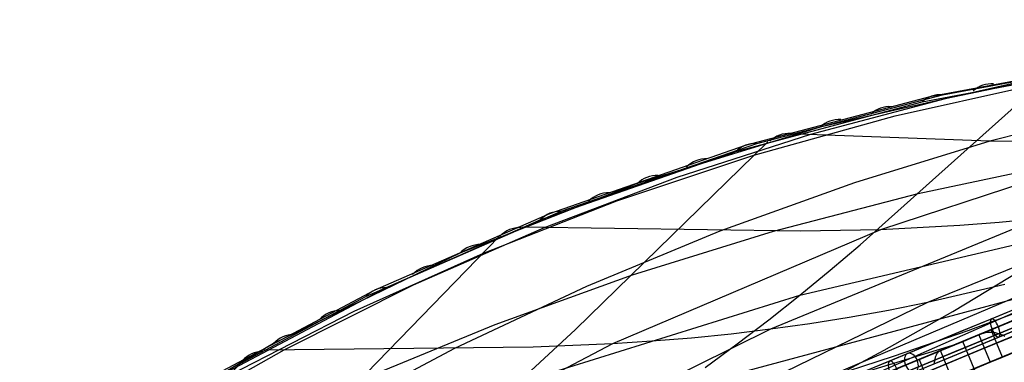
# Model space of a CAD drawing. Extents: x -3378 to 3007, y -425 to 173.
# Tile 320 of 396: x 1696 to 1996, y -75 to 30. Entities that reach past the tile are written whole.
import ezdxf

# ---------------------------------------------------------------- set-up
doc = ezdxf.new("R2010")
doc.units = 0
doc.layers.add('PREDEFINITO', color=7, linetype='CONTINUOUS')

msp = doc.modelspace()

# ---------------------------------------------------------------- linework, layer by layer
at = {"layer": 'PREDEFINITO'}
for p, q in [((1970.61, 4.53, 1891.33), (2028.74, 15.51, 1757.44)), ((1973.52, 6.25, 1892.73), (2031.57, 17.05, 1758.78)), ((1976.84, 6.7, 1894.19), (2034.74, 17.43, 1760.19)), ((1976.84, 6.7, 1894.19), (2034.74, 17.43, 1760.19)), ((1951.74, -38.98, 1764.28), (2009.08, 12.28, 1802.27)), ((2019.17, 14.14, 1805.22), (1977.64, 5.45, 1906.03)), ((2001.92, 10.98, 1818.71), (1939.63, -3.15, 1964.38)), ((1962.42, 0.25, 1900.33), (2006.72, 10.2, 1800.74)), ((1916.88, -8.66, 2027.32), (1973.52, 6.25, 1892.73)), ((1920.3, -8.12, 2028.8), (1976.84, 6.7, 1894.19)), ((1920.3, -8.12, 2028.8), (1976.84, 6.7, 1894.19)), ((1913.95, -10.52, 2025.88), (1970.61, 4.53, 1891.33)), ((1977.64, 5.45, 1906.03), (1936.63, -5.42, 2006.57)), ((2032.74, 3.11, 1922.98), (1991.27, -7.42, 2024.87)), ((1919.47, -11.7, 1999.96), (1962.42, 0.25, 1900.33)), ((1939.63, -3.15, 1964.38), (1883.94, -20.34, 2098.83)), ((1936.63, -5.42, 2006.57), (1895.97, -18.48, 2107.15)), ((1991.27, -7.42, 2024.87), (1930.39, -5.15, 2004.5)), ((1857.34, -29.37, 2173.28), (1916.88, -8.66, 2027.32)), ((1860.8, -28.74, 2174.76), (1920.3, -8.12, 2028.8)), ((1860.8, -28.74, 2174.76), (1920.3, -8.12, 2028.8)), ((1865.18, -64.74, 1965.96), (1923.67, -7.62, 2002.51)), ((1991.27, -7.42, 2024.87), (1950.05, -20.04, 2126.75)), ((2040.39, -7.36, 2043.33), (1957.92, -34.36, 2248.08)), ((2016.04, -7.73, 2033.85), (1991.27, -7.42, 2024.87)), ((1854.42, -31.34, 2171.81), (1913.95, -10.52, 2025.88)), ((1877.7, -25.61, 2099.98), (1919.47, -11.7, 1999.96)), ((2099.01, -12.58, 2307.78), (1938.81, -80.44, 2710.18)), ((1969.47, -23.37, 1775.58), (2014.58, -13.77, 1675.83)), ((1883.94, -20.34, 2098.83), (1829.96, -41.52, 2233.27)), ((1895.97, -18.48, 2107.15), (1855.67, -33.76, 2207.7)), ((1950.05, -20.04, 2126.75), (1909.12, -34.78, 2228.56)), ((1925.4, -34.83, 1875.93), (1969.47, -23.37, 1775.58)), ((2053.01, -23.7, 2287.68), (1972.23, -56.49, 2490.82)), ((1837.13, -41.44, 2200.33), (1877.7, -25.61, 2099.98)), ((1804.22, -52.65, 2307.75), (1857.34, -29.37, 2173.28)), ((1807.66, -51.94, 2309.21), (1860.8, -28.74, 2174.76)), ((1807.66, -51.94, 2309.21), (1860.8, -28.74, 2174.76)), ((1801.38, -54.68, 2306.26), (1854.42, -31.34, 2171.81)), ((2065.15, -30.25, 2529.24), (1911.37, -98.01, 2908.01)), ((2005.96, -30.98, 2267.79), (1924.5, -64.65, 2472.11)), ((1994.04, -32.16, 2262.85), (1982.05, -33.11, 2257.91)), ((2005.96, -30.98, 2267.79), (1994.04, -32.16, 2262.85)), ((1855.67, -33.76, 2207.7), (1815.8, -51.25, 2308.06)), ((1933.6, -34.84, 2238.29), (1848.7, -33.61, 2205.02)), ((1909.12, -34.78, 2228.56), (1868.52, -51.61, 2330.14)), ((1957.92, -34.36, 2248.08), (1876.37, -69.07, 2452.47)), ((1882.47, -48.09, 1976.68), (1925.4, -34.83, 1875.93)), ((1933.38, -54.29, 1753.65), (2020.8, -33.74, 1557.91)), ((1957.92, -34.36, 2248.08), (1933.6, -34.84, 2238.29)), ((1982.05, -33.11, 2257.91), (1957.92, -34.36, 2248.08)), ((1782.8, -97.31, 2169.74), (1841.96, -36.4, 2203.01)), ((1829.96, -41.52, 2233.27), (1773.31, -69.01, 2379.24)), ((1797.83, -59.13, 2300.88), (1837.13, -41.44, 2200.33)), ((1942.64, -46.69, 1758.87), (1951.74, -38.98, 1764.28)), ((1894.66, -83.28, 1734.32), (2043.21, -43.4, 1397.91)), ((1933.38, -54.29, 1753.65), (1942.64, -46.69, 1758.87)), ((1979.92, -59.19, 1538.78), (2000.52, -46.78, 1548.31)), ((1840.67, -63.14, 2077.9), (1882.47, -48.09, 1976.68)), ((2028.95, -48.61, 2749.34), (1984.58, -65.07, 2729.28)), ((2028.95, -48.61, 2749.34), (1992.91, -64.23, 2836.9)), ((1752.77, -79.96, 2442.23), (1804.22, -52.65, 2307.75)), ((1756.11, -79.16, 2443.65), (1807.66, -51.94, 2309.21)), ((1756.11, -79.16, 2443.65), (1807.66, -51.94, 2309.21)), ((1815.8, -51.25, 2308.06), (1776.42, -70.95, 2408.07)), ((1868.52, -51.61, 2330.14), (1828.32, -70.52, 2431.36)), ((1995.8, -51.03, 2500.17), (1972.23, -56.49, 2490.82)), ((1750.03, -82, 2440.76), (1801.38, -54.68, 2306.26)), ((1972.23, -56.49, 2490.82), (1813.29, -133.88, 2888.67)), ((1847.46, -81.04, 1955.57), (1933.38, -54.29, 1753.65)), ((1923.94, -61.77, 1748.61), (1933.38, -54.29, 1753.65)), ((1972.23, -56.49, 2490.82), (1960.36, -58.89, 2486.17)), ((1759.85, -78.65, 2401.46), (1797.83, -59.13, 2300.88)), ((1960.36, -58.89, 2486.17), (1948.45, -61.05, 2481.51)), ((1959.04, -71, 1529.13), (1979.92, -59.19, 1538.78)), ((1989.52, -65.64, 1417.2), (2003.59, -59.81, 1411.63)), ((1914.33, -69.09, 1743.73), (1923.94, -61.77, 1748.61)), ((1948.45, -61.05, 2481.51), (1936.49, -62.97, 2476.83)), ((2002.82, -60.13, 2826.61), (1992.05, -64.59, 2837.77)), ((1800.06, -79.95, 2179.48), (1840.67, -63.14, 2077.9)), ((1924.5, -64.65, 2472.11), (1844.58, -104.02, 2673.72)), ((1847.46, -81.04, 1955.57), (1865.18, -64.74, 1965.96)), ((1924.5, -64.65, 2472.11), (1912.49, -66.09, 2467.32)), ((1936.49, -62.97, 2476.83), (1924.5, -64.65, 2472.11)), ((1984.58, -65.07, 2729.28), (1961.82, -72.96, 2719.59)), ((1975.56, -71.42, 1423.11), (1989.52, -65.64, 1417.2)), ((1992.05, -64.59, 2837.77), (1981.05, -69.15, 2848.68)), ((1988.61, -66.02, 2855.77), (1988.93, -65.89, 2856.16)), ((1988.93, -65.89, 2856.16), (1989.26, -65.79, 2856.54)), ((1989.26, -65.79, 2856.54), (1989.6, -65.7, 2856.93)), ((1989.6, -65.7, 2856.93), (1989.94, -65.62, 2857.31)), ((1989.94, -65.62, 2857.31), (1990.29, -65.56, 2857.69)), ((1990.29, -65.56, 2857.69), (1990.64, -65.52, 2858.07)), ((1990.64, -65.52, 2858.07), (1991, -65.5, 2858.44)), ((1991, -65.5, 2858.44), (1991.36, -65.5, 2858.81)), ((1991.36, -65.5, 2858.81), (1991.72, -65.51, 2859.18)), ((1995.04, -73.09, 2847.41), (1991.6, -64.78, 2847.41)), ((1991.72, -65.51, 2859.18), (1992.09, -65.54, 2859.54)), ((1992.09, -65.54, 2859.54), (1992.46, -65.58, 2859.9)), ((1992.46, -65.58, 2859.9), (1992.83, -65.64, 2860.26)), ((1992.83, -65.64, 2860.26), (1993.2, -65.72, 2860.61)), ((1993.2, -65.72, 2860.61), (1993.58, -65.82, 2860.95)), ((1993.58, -65.82, 2860.95), (1993.95, -65.93, 2861.29)), ((1888.41, -68.29, 2457.52), (1876.37, -69.07, 2452.47)), ((1900.45, -67.3, 2462.46), (1888.41, -68.29, 2457.52)), ((1912.49, -66.09, 2467.32), (1900.45, -67.3, 2462.46)), ((1976.24, -71.14, 2840.92), (1982.42, -68.58, 2848.35)), ((1983, -68.34, 1431.61), (1979.59, -69.75, 1422.31)), ((1994.48, -96.06, 1431.61), (1983, -68.34, 1431.61)), ((1986.13, -67.04, 2852.8), (1988.61, -66.02, 2855.77)), ((1987.84, -66.33, 2843), (1991.29, -74.65, 2843)), ((1993.95, -65.93, 2861.29), (1994.33, -66.06, 2861.62)), ((1994.33, -66.06, 2861.62), (1994.71, -66.21, 2861.94)), ((1994.71, -66.21, 2861.94), (1995.08, -66.37, 2862.26)), ((1995.08, -66.37, 2862.26), (1995.46, -66.55, 2862.57)), ((1995.46, -66.55, 2862.57), (1995.83, -66.75, 2862.87)), ((1773.31, -69.01, 2379.24), (1722.84, -98.51, 2513.85)), ((1776.42, -70.95, 2408.07), (1737.6, -92.87, 2507.7)), ((1852.31, -70.06, 2442.07), (1770.57, -71.04, 2405.53)), ((1828.32, -70.52, 2431.36), (1788.58, -91.5, 2532.11)), ((1876.37, -69.07, 2452.47), (1796.7, -110.9, 2654.39)), ((1876.37, -69.07, 2452.47), (1852.31, -70.06, 2442.07)), ((1904.57, -76.27, 1738.98), (1914.33, -69.09, 1743.73)), ((1937.9, -82.27, 1519.36), (1980.96, -69.19, 1420.78)), ((1937.9, -82.27, 1519.36), (1959.04, -71, 1529.13)), ((1961.73, -77.15, 1429.33), (1975.56, -71.42, 1423.11)), ((1981.05, -69.15, 2848.68), (1969.82, -73.8, 2859.35)), ((1975.27, -71.89, 1410.14), (1975.14, -72.07, 1409.67)), ((1975.4, -71.73, 1410.61), (1975.27, -71.89, 1410.14)), ((1975.55, -71.58, 1411.09), (1975.4, -71.73, 1410.61)), ((1975.7, -71.45, 1411.57), (1975.55, -71.58, 1411.09)), ((1975.86, -71.34, 1412.05), (1975.7, -71.45, 1411.57)), ((1976.02, -71.24, 1412.53), (1975.86, -71.34, 1412.05)), ((1976.19, -71.16, 1413.01), (1976.02, -71.24, 1412.53)), ((1977.55, -70.6, 1416.73), (1976.19, -71.16, 1413.01)), ((1987.72, -98.86, 2840.92), (1976.24, -71.14, 2840.92)), ((1722.63, -118.7, 2383.17), (1764.07, -74.04, 2403.54)), ((1961.82, -72.96, 2719.59), (1938.81, -80.44, 2710.18)), ((1969.82, -73.8, 2859.35), (1958.38, -78.54, 2869.74)), ((1969.7, -73.85, 1426.64), (1973.15, -82.16, 1426.64)), ((1974.33, -74.65, 1405.29), (1974.3, -74.98, 1404.89)), ((1974.37, -74.33, 1405.69), (1974.33, -74.65, 1405.29)), ((1974.42, -74.02, 1406.11), (1974.37, -74.33, 1405.69)), ((1974.48, -73.73, 1406.53), (1974.42, -74.02, 1406.11)), ((1974.55, -73.45, 1406.96), (1974.48, -73.73, 1406.53)), ((1974.63, -73.18, 1407.4), (1974.55, -73.45, 1406.96)), ((1974.71, -72.93, 1407.84), (1974.63, -73.18, 1407.4)), ((1974.81, -72.69, 1408.29), (1974.71, -72.93, 1407.84)), ((1974.91, -72.47, 1408.75), (1974.81, -72.69, 1408.29)), ((1975.02, -72.26, 1409.21), (1974.91, -72.47, 1408.75)), ((1975.14, -72.07, 1409.67), (1975.02, -72.26, 1409.21)), ((1991.29, -74.65, 2843), (1995.04, -73.09, 2847.41))]:
    msp.add_line(p, q, dxfattribs=at)
at = {"layer": 'PREDEFINITO', "extrusion": (0.866329, 0.358845, -0.347425)}
msp.add_circle((-822, 1955.72, 1212.64), 3, dxfattribs=at)
at = {"layer": 'PREDEFINITO', "extrusion": (0.705929, 0.292405, -0.645107)}
msp.add_circle((-822, 3343.62, -481.63), 3, dxfattribs=at)
at = {"layer": 'PREDEFINITO', "extrusion": (0.849814, 0.352004, -0.392313)}
msp.add_circle((-822, 2011.14, 1080.63), 3, dxfattribs=at)
at = {"layer": 'PREDEFINITO', "extrusion": (-0.382683, 0.92388, 3.63162e-16)}
msp.add_arc((-1306.44, 2295, -826.39), 765.61, 90.3288, 180, dxfattribs=at)
at = {"layer": 'PREDEFINITO', "extrusion": (-0.382683, 0.92388, -1.36186e-15)}
msp.add_arc((-2076.44, 2115, -826.39), 765.61, 270.3288, 360, dxfattribs=at)
at = {"layer": 'PREDEFINITO', "extrusion": (-0.382683, 0.92388, 1.05228e-15)}
msp.add_arc((-1306.44, 2295, -822), 755, 91.13841, 180, dxfattribs=at)
at = {"layer": 'PREDEFINITO', "extrusion": (-0.382683, 0.92388, 6.37748e-16)}
msp.add_arc((-2076.44, 2115, -822), 755, 271.13841, 359.99999, dxfattribs=at)
at = {"layer": 'PREDEFINITO', "extrusion": (-0.382683, 0.92388, 7.15744e-16)}
for centre in [(-1306.44, 2295, -822), (-1306.44, 2295, -843)]:
    msp.add_arc(centre, 751, 91.44972, 180, dxfattribs=at)
at = {"layer": 'PREDEFINITO', "extrusion": (-0.382683, 0.92388, -1.82189e-15)}
msp.add_arc((-2076.44, 2115, -822), 751, 271.44972, 360, dxfattribs=at)
at = {"layer": 'PREDEFINITO', "extrusion": (-0.382683, 0.92388, -7.65263e-16)}
msp.add_arc((-2076.44, 2114, -819), 748, 271.92308, 0.00001, dxfattribs=at)
at = {"layer": 'PREDEFINITO', "extrusion": (0.382683, -0.92388, 5.65629e-16)}
msp.add_arc((1306.44, 2294, 819), 748, 359.99997, 88.07693, dxfattribs=at)
at = {"layer": 'PREDEFINITO', "extrusion": (0.382683, -0.92388, 1.18825e-15)}
msp.add_arc((1306.44, 2294, 822), 751, 359.99997, 88.07693, dxfattribs=at)
at = {"layer": 'PREDEFINITO', "extrusion": (-0.382683, 0.92388, -1.65035e-15)}
msp.add_arc((-2076.44, 2114, -822), 751, 271.92308, 0.00001, dxfattribs=at)
at = {"layer": 'PREDEFINITO', "extrusion": (-0.382683, 0.92388, -3.90406e-16)}
msp.add_arc((-1306.44, 2295, -824), 751, 91.44972, 180, dxfattribs=at)
at = {"layer": 'PREDEFINITO', "extrusion": (-0.382683, 0.92388, -2.27737e-16)}
msp.add_arc((-2076.44, 2115, -824), 751, 271.44972, 360, dxfattribs=at)
at = {"layer": 'PREDEFINITO', "extrusion": (0.382683, -0.92388, -5.36653e-16)}
msp.add_arc((1306.44, 2294, 822), 745, 359.99997, 88.07693, dxfattribs=at)
at = {"layer": 'PREDEFINITO', "extrusion": (-0.382683, 0.92388, -1.10685e-15)}
msp.add_arc((-2076.44, 2114, -822), 745, 271.92308, 0.00001, dxfattribs=at)
at = {"layer": 'PREDEFINITO', "extrusion": (0.382683, -0.92388, 2.28078e-15)}
msp.add_arc((1306.44, 2295, 822), 745, 0, 88.07691, dxfattribs=at)
at = {"layer": 'PREDEFINITO', "extrusion": (0.382683, -0.92388, 7.37898e-16)}
msp.add_arc((2076.44, 2115, 822), 745, 180, 268.07691, dxfattribs=at)
at = {"layer": 'PREDEFINITO', "extrusion": (0.382683, -0.92388, 6.65446e-17)}
msp.add_arc((1306.44, 2294, 825), 748, 359.99997, 88.07693, dxfattribs=at)
at = {"layer": 'PREDEFINITO', "extrusion": (-0.382683, 0.92388, 6.81416e-16)}
msp.add_arc((-1306.44, 2295, -837), 770, 90, 180, dxfattribs=at)
at = {"layer": 'PREDEFINITO', "extrusion": (-0.382683, 0.92388, -9.77684e-16)}
msp.add_arc((-2076.44, 2115, -837), 770, 270, 360, dxfattribs=at)
at = {"layer": 'PREDEFINITO', "extrusion": (-0.382683, 0.92388, -1.06471e-15)}
msp.add_arc((-2076.44, 2114, -825), 748, 271.92308, 0.00001, dxfattribs=at)
at = {"layer": 'PREDEFINITO', "extrusion": (-0.382683, 0.92388, 1.34163e-16)}
msp.add_arc((-1306.44, 2295, -824), 745, 91.9231, 180, dxfattribs=at)
at = {"layer": 'PREDEFINITO', "extrusion": (-0.382683, 0.92388, 2.34786e-16)}
msp.add_arc((-2076.44, 2115, -824), 745, 271.92309, 360, dxfattribs=at)
at = {"layer": 'PREDEFINITO', "extrusion": (-0.382683, 0.92388, 7.06509e-17)}
msp.add_arc((-1306.44, 2295, -822), 735, 92.7294, 180, dxfattribs=at)
at = {"layer": 'PREDEFINITO', "extrusion": (-0.382683, 0.92388, 1.13042e-15)}
msp.add_arc((-2076.44, 2115, -822), 735, 272.7294, 360, dxfattribs=at)
at = {"layer": 'PREDEFINITO', "extrusion": (-0.382683, 0.92388, 3.25338e-17)}
msp.add_arc((-1306.44, 2295, -831), 751, 91.44972, 180, dxfattribs=at)
at = {"layer": 'PREDEFINITO', "extrusion": (-0.382683, 0.92388, -6.50676e-16)}
msp.add_arc((-2076.44, 2115, -831), 751, 271.44972, 360, dxfattribs=at)
at = {"layer": 'PREDEFINITO', "extrusion": (-0.382683, 0.92388, -9.24884e-16)}
msp.add_arc((-1306.44, 2295, -831), 748, 91.68544, 180, dxfattribs=at)
at = {"layer": 'PREDEFINITO', "extrusion": (-0.382683, 0.92388, 1.98189e-16)}
for centre in [(-2076.44, 2115, -831), (-2076.44, 2115, -843)]:
    msp.add_arc(centre, 748, 271.68544, 360, dxfattribs=at)
at = {"layer": 'PREDEFINITO', "extrusion": (-0.382683, 0.92388, -5.03112e-16)}
msp.add_arc((-1306.44, 2295, -831), 745, 91.9231, 180, dxfattribs=at)
at = {"layer": 'PREDEFINITO', "extrusion": (-0.382683, 0.92388, 7.37898e-16)}
msp.add_arc((-2076.44, 2115, -831), 745, 271.92309, 360, dxfattribs=at)
at = {"layer": 'PREDEFINITO', "extrusion": (-0.382683, 0.92388, 1.51317e-16)}
msp.add_arc((-1306.44, 2295, -847.61), 765.61, 90.3288, 180, dxfattribs=at)
at = {"layer": 'PREDEFINITO', "extrusion": (-0.382683, 0.92388, -6.35533e-16)}
msp.add_arc((-2076.44, 2115, -847.61), 765.61, 270.3288, 360, dxfattribs=at)
at = {"layer": 'PREDEFINITO', "extrusion": (-0.392719, -0.079668, 0.916201)}
msp.add_arc((396, 2532.84, 918.91), 10, 165.906, 207.5614, dxfattribs=at)
at = {"layer": 'PREDEFINITO', "extrusion": (-0.382683, 0.92388, -6.50676e-17)}
msp.add_arc((-2076.44, 2115, -843), 751, 271.44972, 360, dxfattribs=at)
at = {"layer": 'PREDEFINITO', "extrusion": (-0.382683, 0.92388, 1.09004e-15)}
msp.add_arc((-1306.44, 2295, -843), 748, 91.68544, 180, dxfattribs=at)
at = {"layer": 'PREDEFINITO', "extrusion": (-0.382683, 0.92388, 1.54288e-15)}
msp.add_arc((-1306.44, 2295, -843), 745, 91.9231, 180, dxfattribs=at)
at = {"layer": 'PREDEFINITO', "extrusion": (-0.382683, 0.92388, -3.35408e-17)}
msp.add_arc((-2076.44, 2115, -843), 745, 271.92309, 360, dxfattribs=at)
at = {"layer": 'PREDEFINITO', "extrusion": (-0.382683, 0.92388, 1.05976e-15)}
msp.add_arc((-1306.44, 2295, -837), 735, 92.7294, 180, dxfattribs=at)
at = {"layer": 'PREDEFINITO', "extrusion": (-0.382683, 0.92388, 0)}
msp.add_arc((-2076.44, 2115, -837), 735, 272.7294, 360, dxfattribs=at)
at = {"layer": 'PREDEFINITO', "extrusion": (-0.389835, -0.087202, 0.916747)}
msp.add_arc((434.65, 2523.98, 965.27), 10, 165.0022, 207.1105, dxfattribs=at)
at = {"layer": 'PREDEFINITO', "extrusion": (-0.386927, -0.094754, 0.917229)}
msp.add_arc((473.15, 2514.42, 1011.71), 10, 164.1087, 206.626, dxfattribs=at)
at = {"layer": 'PREDEFINITO', "extrusion": (-0.382683, 0.92388, -4.46424e-16)}
msp.add_arc((-1306.44, 2295, -852), 755, 91.13841, 180, dxfattribs=at)
at = {"layer": 'PREDEFINITO', "extrusion": (-0.382683, 0.92388, -1.43493e-15)}
msp.add_arc((-2076.44, 2115, -852), 755, 271.13841, 359.99999, dxfattribs=at)
at = {"layer": 'PREDEFINITO', "extrusion": (-0.382683, 0.92388, 7.48277e-16)}
msp.add_arc((-1306.44, 2295, -850), 751, 91.44972, 180, dxfattribs=at)
at = {"layer": 'PREDEFINITO', "extrusion": (-0.382683, 0.92388, -2.92804e-16)}
msp.add_arc((-2076.44, 2115, -850), 751, 271.44972, 360, dxfattribs=at)
at = {"layer": 'PREDEFINITO', "extrusion": (-0.382683, 0.92388, -1.72429e-15)}
msp.add_arc((-1306.44, 2295, -852), 751, 91.44972, 180, dxfattribs=at)
at = {"layer": 'PREDEFINITO', "extrusion": (-0.382683, 0.92388, 3.90406e-16)}
msp.add_arc((-2076.44, 2115, -852), 751, 271.44972, 360, dxfattribs=at)
at = {"layer": 'PREDEFINITO', "extrusion": (-0.382683, 0.92388, -2.19597e-15)}
msp.add_arc((-2076.44, 2114, -849), 748, 271.92308, 0.00001, dxfattribs=at)
at = {"layer": 'PREDEFINITO', "extrusion": (0.382683, -0.92388, 1.59707e-15)}
msp.add_arc((1306.44, 2294, 849), 748, 359.99997, 88.07693, dxfattribs=at)
at = {"layer": 'PREDEFINITO', "extrusion": (0.382683, -0.92388, -5.94126e-16)}
msp.add_arc((1306.44, 2294, 852), 751, 359.99997, 88.07693, dxfattribs=at)
at = {"layer": 'PREDEFINITO', "extrusion": (-0.382683, 0.92388, -2.24448e-15)}
msp.add_arc((-2076.44, 2114, -852), 751, 271.92308, 0.00001, dxfattribs=at)
at = {"layer": 'PREDEFINITO', "extrusion": (-0.382683, 0.92388, 1.6435e-15)}
msp.add_arc((-1306.44, 2295, -850), 745, 91.9231, 180, dxfattribs=at)
at = {"layer": 'PREDEFINITO', "extrusion": (-0.382683, 0.92388, 2.68326e-16)}
msp.add_arc((-2076.44, 2115, -850), 745, 271.92309, 360, dxfattribs=at)
at = {"layer": 'PREDEFINITO', "extrusion": (-0.382683, 0.92388, -1.14039e-15)}
msp.add_arc((-2076.44, 2114, -852), 745, 271.92308, 0.00001, dxfattribs=at)
at = {"layer": 'PREDEFINITO', "extrusion": (0.382683, -0.92388, -2.01245e-16)}
msp.add_arc((1306.44, 2294, 852), 745, 359.99997, 88.07693, dxfattribs=at)
at = {"layer": 'PREDEFINITO', "extrusion": (0.382683, -0.92388, 1.14039e-15)}
msp.add_arc((1306.44, 2295, 852), 745, 0, 88.07691, dxfattribs=at)
at = {"layer": 'PREDEFINITO', "extrusion": (0.382683, -0.92388, -3.35408e-16)}
msp.add_arc((2076.44, 2115, 852), 745, 180, 268.07691, dxfattribs=at)
at = {"layer": 'PREDEFINITO', "extrusion": (-0.384011, -0.102285, 0.917646)}
msp.add_arc((511.25, 2504.23, 1058.09), 10, 163.2315, 206.1122, dxfattribs=at)
at = {"layer": 'PREDEFINITO', "extrusion": (-0.382683, 0.92388, -1.99634e-15)}
msp.add_arc((-2076.44, 2114, -855), 748, 271.92308, 0.00001, dxfattribs=at)
at = {"layer": 'PREDEFINITO', "extrusion": (0.382683, -0.92388, 3.99267e-16)}
msp.add_arc((1306.44, 2294, 855), 748, 359.99997, 88.07693, dxfattribs=at)
at = {"layer": 'PREDEFINITO', "extrusion": (-0.382683, 0.92388, -1.41302e-15)}
msp.add_arc((-1306.44, 2295, -852), 735, 92.7294, 180, dxfattribs=at)
at = {"layer": 'PREDEFINITO', "extrusion": (-0.382683, 0.92388, 2.15485e-15)}
msp.add_arc((-2076.44, 2115, -852), 735, 272.7294, 360, dxfattribs=at)
at = {"layer": 'PREDEFINITO', "extrusion": (-0.381102, -0.109758, 0.917995)}
msp.add_arc((548.72, 2493.51, 1104.33), 10, 162.377, 205.5734, dxfattribs=at)
at = {"layer": 'PREDEFINITO', "extrusion": (-0.379118, -0.114829, 0.918196)}
msp.add_arc((573.93, 2485.88, 1135.75), 10, 161.807, 205.1898, dxfattribs=at)
at = {"layer": 'PREDEFINITO', "extrusion": (-0.376182, -0.122265, 0.918443)}
msp.add_arc((610.57, 2474.2, 1181.69), 10, 160.9851, 204.598, dxfattribs=at)
at = {"layer": 'PREDEFINITO', "extrusion": (-0.373207, -0.129718, 0.918635)}
msp.add_arc((646.87, 2461.91, 1227.59), 10, 160.1796, 203.971, dxfattribs=at)
at = {"layer": 'PREDEFINITO', "extrusion": (-0.370193, -0.137189, 0.918769)}
msp.add_arc((682.78, 2449.04, 1273.45), 10, 159.3923, 203.3096, dxfattribs=at)
at = {"layer": 'PREDEFINITO', "extrusion": (-0.367138, -0.144677, 0.918846)}
msp.add_arc((718.27, 2435.6, 1319.26), 10, 158.6249, 202.6148, dxfattribs=at)
at = {"layer": 'PREDEFINITO', "extrusion": (-0.364534, -0.150995, 0.918866)}
msp.add_arc((747.79, 2423.87, 1357.8), 10, 157.9954, 202.0045, dxfattribs=at)
at = {"layer": 'PREDEFINITO', "extrusion": (-0.361908, -0.157304, 0.918846)}
msp.add_arc((776.86, 2411.81, 1396.29), 10, 157.3852, 201.375, dxfattribs=at)
at = {"layer": 'PREDEFINITO', "extrusion": (-0.358773, -0.164758, 0.918769)}
msp.add_arc((810.63, 2397.15, 1441.9), 10, 156.6905, 200.6078, dxfattribs=at)
at = {"layer": 'PREDEFINITO', "extrusion": (-0.355622, -0.172174, 0.918634)}
msp.add_arc((843.6, 2382.15, 1487.42), 10, 156.0287, 199.8201, dxfattribs=at)
at = {"layer": 'PREDEFINITO', "extrusion": (-0.352456, -0.179545, 0.918443)}
msp.add_arc((875.7, 2366.88, 1532.83), 10, 155.4021, 199.0151, dxfattribs=at)
at = {"layer": 'PREDEFINITO', "extrusion": (-0.349273, -0.186882, 0.918196)}
msp.add_arc((906.95, 2351.36, 1578.13), 10, 154.81, 198.1928, dxfattribs=at)
at = {"layer": 'PREDEFINITO', "extrusion": (-0.347092, -0.191867, 0.917995)}
msp.add_arc((927.77, 2340.65, 1609.03), 10, 154.427, 197.6233, dxfattribs=at)

doc.saveas('drawing.dxf')
